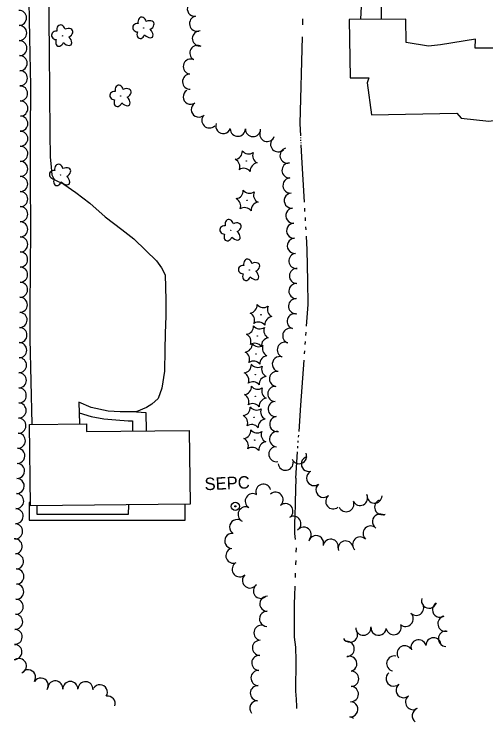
# Model space of a CAD drawing. Extents: x 588843 to 2552415, y 180129 to 269402.
# Drawn here: x 603899.2 to 604127.2, y 182801.4 to 183143.6 of the extents above; entities that cross this region are included whole.
import ezdxf

# ---------------------------------------------------------------- set-up
doc = ezdxf.new("R2010")
doc.units = 0
for name, color, linetype in [('E_BLD', 7, 'Continuous'), ('E_DWY', 7, 'Continuous'), ('E_LAND_TreeLine_P', 7, 'Continuous'), ('E_LAND_Vegetation', 7, 'Continuous'), ('E_MISCPROP_Septic', 7, 'Continuous'), ('E_MISCPROP_Text', 7, 'Continuous'), ('E_PATH_Sidewalk', 7, 'Continuous'), ('E_WTR_P', 7, 'Continuous')]:
    doc.layers.add(name, color=color, linetype=linetype)

# ---------------------------------------------------------------- blocks, each defined once
blk = doc.blocks.new('DTRE_4')
at = {"layer": 'E_LAND_Vegetation'}
blk.add_circle((-0.6, 0), 0.601, dxfattribs=at)
for centre, major_axis, ratio in [((-6.1, 17.5), (4.5, -16.3), 0.782863), ((13.3, 9), (-17.3, -9.6), 0.691916), ((-19.3, 0.5), (16.2, -0.4), 0.832022), ((-8.2, -17.2), (5.9, 15.9), 0.716896), ((11.6, -12.2), (-16.4, 15), 0.560249)]:
    blk.add_ellipse(centre, major_axis=major_axis, ratio=ratio, start_param=1.570796, end_param=4.712389, dxfattribs=at)
blk = doc.blocks.new('CTRE_4')
at = {"layer": 'E_LAND_Vegetation'}
blk.add_circle((0, 0), 0.733, dxfattribs=at)
for centre, start, end in [((-39.3, 29.4), 280.2067, 5.9716), ((5.9, 49), 220.2113, 305.9762), ((45.4, 19.3), 160.2113, 245.9762), ((-45.4, -19.3), 340.2113, 65.9762), ((39.5, -29.6), 100.2511, 185.9272), ((-5.9, -49), 40.2113, 125.9762)]:
    blk.add_arc(centre, 25.8, start, end, dxfattribs=at)

msp = doc.modelspace()

# ---------------------------------------------------------------- linework, layer by layer
at = {"layer": 'E_BLD'}
for points in [[(604061.14, 183141.06), (604061.62, 183112.72), (604070.67, 183112.79), (604069.9, 183110.46), (604072.01, 183094.94), (604113.25, 183095.65), (604115.23, 183093.22), (604128.66, 183091.87), (604145.18, 183094.34), (604145.19, 183102.99), (604145.45, 183127.18), (604122.03, 183127.12), (604122.19, 183131.54), (604105.27, 183128.69), (604099.54, 183128.11), (604088.69, 183129.96), (604088.59, 183141.18)], [(603984.21, 182906.68), (603907.06, 182905.85), (603906.64, 182945.25), (603934.13, 182945.55), (603934.17, 182941.79), (603983.83, 182942.33)]]:
    msp.add_lwpolyline(points, close=True, dxfattribs=at)
at = {"layer": 'E_DWY'}
for points in [[(604076.85, 183164.57), (604076.59, 183141.13)], [(603906.15, 183158.78), (603906.65, 183132.21), (603907.04, 183108.95), (603906.86, 183084.94), (603906.85, 183062.9), (603907.06, 183040.53), (603906.89, 183020.04), (603906.82, 183002.2), (603906.82, 182986.55), (603907.69, 182945.27)], [(603915.82, 183154.92), (603916.12, 183125.93), (603916.36, 183085.82), (603916.52, 183074.68), (603917.01, 183069.6), (603917.43, 183065.95), (603918.56, 183063.71), (603923.22, 183061.34), (603929.03, 183057.39), (603935.79, 183052.19), (603943.15, 183045.54), (603951.2, 183039.42), (603957.1, 183034.92), (603962.86, 183029.32), (603967.97, 183024.29), (603970.38, 183020.9), (603972.25, 183017.53), (603972.49, 183005.51), (603972.44, 182997.8), (603972.13, 182989.11), (603971.97, 182981.29), (603971.93, 182970.93), (603970.55, 182962.83), (603968.72, 182957.83), (603965.75, 182954.96), (603963.16, 182953.39), (603958.24, 182951.25), (603950.42, 182951.31), (603944.7, 182951.62), (603936.39, 182953.45), (603930.42, 182955.98), (603930.81, 182945.51)], [(604066.9, 183147.21), (604066.68, 183141.09)]]:
    msp.add_lwpolyline(points, dxfattribs=at)
at = {"layer": 'E_LAND_TreeLine_P'}
for centre, radius, start, end in [((603986.52, 183146.22), 3.66, 95.0045, 275.0045), ((603901.5, 183141.77), 3.65, 270.8504, 90.8504), ((603987.61, 183139), 3.66, 103.0891, 283.0891), ((603901.61, 183134.47), 3.65, 270.8504, 90.8504), ((603988.97, 183131.83), 3.66, 87.988, 267.988), ((603901.71, 183127.17), 3.65, 270.8504, 90.8504), ((603987.75, 183124.81), 3.66, 59.1772, 239.1772), ((603901.82, 183119.87), 3.65, 270.8504, 90.8504), ((603984.59, 183118.23), 3.66, 67.0322, 247.0322), ((603901.93, 183112.57), 3.65, 270.8504, 90.8504), ((603984.23, 183110.93), 3.66, 91.752, 271.752), ((603902.04, 183105.27), 3.65, 270.8504, 90.8504), ((603984.54, 183103.65), 3.66, 122.083, 302.083), ((603902.15, 183097.97), 3.65, 270.8504, 90.8504), ((603988.42, 183097.45), 3.66, 122.083, 302.083), ((603902.17, 183090.67), 3.65, 269.8442, 89.8442), ((603993.55, 183092.24), 3.66, 134.9976, 314.9976), ((604000.25, 183089.51), 3.66, 160.7291, 340.7291), ((603902.15, 183083.37), 3.65, 269.8442, 89.8442), ((604007.34, 183088.18), 3.66, 180.5906, 0.5906), ((604014.65, 183088.06), 3.66, 178.8305, 358.8305), ((604021.53, 183085.66), 3.66, 159.3211, 339.3211), ((604026.79, 183080.69), 3.66, 133.5911, 313.5911), ((603902.13, 183076.06), 3.65, 269.8442, 89.8442), ((604031.35, 183075.24), 3.66, 104.9155, 284.9155), ((603902.11, 183068.76), 3.65, 269.8442, 89.8442), ((604032.3, 183068.03), 3.66, 92.2559, 272.2559), ((603902.09, 183061.46), 3.65, 269.8442, 89.8442), ((604032.76, 183060.73), 3.66, 94.1766, 274.1766), ((603902.07, 183054.16), 3.65, 269.8442, 89.8442), ((604033.4, 183053.45), 3.66, 95.7801, 275.7801), ((603902.07, 183046.86), 3.65, 269.9629, 89.9629), ((604034.11, 183046.17), 3.66, 94.9691, 274.9691), ((603902.06, 183039.55), 3.65, 269.9629, 89.9629), ((604034.54, 183038.87), 3.66, 92.7517, 272.7517), ((603902.06, 183032.25), 3.65, 269.9629, 89.9629), ((604034.89, 183031.56), 3.66, 92.7517, 272.7517), ((603902.05, 183024.95), 3.65, 269.9629, 89.9629), ((604035.63, 183024.29), 3.66, 96.0424, 276.0424), ((603902.05, 183017.65), 3.65, 269.9629, 89.9629), ((604035.9, 183017), 3.66, 87.988, 267.988), ((603902.01, 183010.35), 3.65, 269.2266, 89.2266), ((604035.65, 183009.69), 3.66, 88.7622, 268.7622), ((603901.91, 183003.05), 3.65, 269.2266, 89.2266), ((604035.45, 183002.38), 3.66, 86.5192, 266.5192), ((603901.81, 182995.75), 3.65, 269.2266, 89.2266), ((604034.8, 182995.11), 3.66, 72.8784, 252.8784), ((603901.72, 182988.44), 3.65, 269.2266, 89.2266), ((604032.64, 182988.12), 3.66, 72.8784, 252.8784), ((603901.62, 182981.14), 3.65, 269.2266, 89.2266), ((604030.03, 182981.3), 3.66, 67.6348, 247.6348), ((603901.53, 182973.84), 3.65, 269.5362, 89.5362), ((604027.63, 182974.39), 3.66, 71.4309, 251.4309), ((603901.47, 182966.54), 3.65, 269.5362, 89.5362), ((604026.21, 182967.23), 3.66, 80.5811, 260.5811), ((603901.41, 182959.24), 3.65, 269.5362, 89.5362), ((604025.43, 182959.97), 3.66, 87.988, 267.988), ((603901.36, 182951.94), 3.65, 269.5362, 89.5362), ((604025.58, 182952.67), 3.66, 94.4296, 274.4296), ((604026.37, 182945.41), 3.66, 98.6077, 278.6077), ((603901.22, 182944.64), 3.65, 267.988, 87.988), ((604026.3, 182938.11), 3.66, 85.4985, 265.4985), ((603900.96, 182937.34), 3.65, 267.988, 87.988), ((603900.72, 182930.04), 3.65, 268.6867, 88.6867), ((604025.94, 182930.82), 3.66, 100.9826, 280.9826), ((604036.92, 182929.89), 3.66, 202.6116, 22.6116), ((604041.68, 182926.11), 3.66, 105.7327, 285.7327), ((603900.56, 182922.74), 3.65, 268.6867, 88.6867), ((604030.39, 182926.7), 3.66, 188.1127, 8.1127), ((604044.19, 182919.3), 3.66, 120.6489, 300.6489), ((603900.39, 182915.44), 3.65, 268.6867, 88.6867), ((604019.66, 182912.68), 3.66, 15.9159, 195.9159), ((604048.74, 182913.62), 3.66, 132.4424, 312.4424), ((603900.14, 182908.14), 3.65, 267.988, 87.988), ((604014.55, 182908.1), 3.66, 57.7316, 237.7316), ((604025.52, 182908.79), 3.66, 311.0998, 131.0998), ((604053.44, 182908.02), 3.66, 128.9024, 308.9024), ((604066.4, 182909.7), 3.66, 206.1442, 26.1442), ((604073.39, 182910.83), 3.66, 176.9829, 356.9829), ((604059.76, 182906.65), 3.66, 201.7375, 21.7375), ((604077.08, 182905.28), 3.66, 112.9508, 292.9508), ((603899.88, 182900.85), 3.65, 267.988, 87.988), ((604011.06, 182901.68), 3.66, 63.2129, 243.2129), ((604030.32, 182903.27), 3.66, 310.7568, 130.7568), ((604034.18, 182897.18), 3.66, 302.427, 122.427), ((604076.04, 182898.21), 3.66, 54.2979, 234.2979), ((603899.62, 182893.55), 3.65, 267.988, 87.988), ((604007.01, 182895.6), 3.66, 58.5121, 238.5121), ((604039.19, 182891.96), 3.66, 319.941, 139.941), ((604071.54, 182892.47), 3.66, 46.3058, 226.3058), ((604004.62, 182888.9), 3.66, 85.8928, 265.8928), ((604045.13, 182887.8), 3.66, 345.6255, 165.6255), ((604066.48, 182887.18), 3.66, 46.3058, 226.3058), ((603899.46, 182886.25), 3.65, 274.57, 94.57), ((604052.23, 182886.07), 3.66, 351.2344, 171.2344), ((604059.44, 182885.23), 3.66, 15.2997, 195.2997), ((604005.19, 182881.78), 3.66, 112.2738, 292.2738), ((603900.05, 182878.98), 3.65, 274.57, 94.57), ((604008.22, 182875.18), 3.66, 132.5506, 312.5506), ((603900.24, 182871.68), 3.65, 270.2786, 90.2786), ((604013.17, 182869.79), 3.66, 132.5506, 312.5506), ((603900.17, 182864.38), 3.65, 267.988, 87.988), ((604018.48, 182864.77), 3.66, 127.132, 307.132), ((603899.92, 182857.08), 3.65, 267.988, 87.988), ((604021.59, 182858.52), 3.66, 88.5726, 268.5726), ((604099.75, 182860.03), 3.69, 163.9518, 343.9518), ((604093.53, 182856.56), 3.69, 225.5906, 45.5906), ((604105.1, 182855.68), 3.69, 122.1025, 302.1025), ((603899.66, 182849.79), 3.65, 267.988, 87.988), ((604021.41, 182851.21), 3.66, 88.5726, 268.5726), ((604088.43, 182851.24), 3.69, 227.8525, 47.8525), ((604107.7, 182848.9), 3.69, 102.0243, 282.0243), ((603899.4, 182842.49), 3.65, 267.988, 87.988), ((604018.76, 182844.47), 3.66, 78.7154, 258.7154), ((604068, 182847), 3.69, 181.5643, 1.5643), ((604075.36, 182846.98), 3.69, 174.2363, 354.2363), ((604082.64, 182847.23), 3.69, 192.4882, 12.4882), ((604061.54, 182843.6), 3.69, 210.4003, 30.4003), ((604107.94, 182841.58), 3.69, 87.988, 267.988), ((603899.28, 182835.19), 3.65, 269.3519, 89.3519), ((604018.03, 182837.21), 3.66, 87.4765, 267.4765), ((604059.93, 182836.67), 3.69, 270.3253, 90.3253), ((604094.71, 182837.42), 3.69, 17.9711, 197.9711), ((604101.95, 182838.41), 3.69, 1.9605, 181.9605), ((604088, 182834.56), 3.69, 36.4253, 216.4253), ((603901.44, 182828.45), 3.65, 298.9518, 118.9518), ((604017.68, 182829.91), 3.66, 85.4985, 265.4985), ((604061.2, 182829.48), 3.69, 286.6647, 106.6647), ((604082.94, 182829.61), 3.69, 77.3031, 257.3031), ((603905.91, 182822.94), 3.65, 327.0243, 147.0243), ((604017.3, 182822.6), 3.66, 87.4318, 267.4318), ((604062.07, 182822.23), 3.69, 270.1091, 90.1091), ((604082.71, 182822.39), 3.69, 130.6021, 310.6021), ((603912.04, 182818.97), 3.65, 327.0243, 147.0243), ((603919.07, 182817.55), 3.65, 354.0875, 174.0875), ((603926.35, 182817.28), 3.65, 0.3253, 180.3253), ((603933.65, 182817.18), 3.65, 356.4399, 176.4399), ((603940.62, 182815.74), 3.65, 328.0064, 148.0064), ((604017, 182815.3), 3.66, 87.988, 267.988), ((604061.95, 182814.86), 3.69, 267.988, 87.988), ((604087.51, 182816.79), 3.69, 130.6021, 310.6021), ((603944.38, 182810.26), 3.65, 341.7316, 98.7723), ((604016.75, 182807.99), 3.66, 87.988, 220.3994), ((604092.05, 182810.99), 3.69, 126.6478, 306.6478), ((604061.65, 182807.49), 3.69, 265.9054, 85.9054), ((604095.27, 182804.41), 3.69, 111.794, 234.2264), ((604060.87, 182800.17), 3.69, 50.363, 81.179)]:
    msp.add_arc(centre, radius, start, end, dxfattribs=at)
at = {"layer": 'E_MISCPROP_Septic'}
for radius in [2, 0.25]:
    msp.add_circle((604006.11, 182905.61), radius, dxfattribs=at)
at = {"layer": 'E_PATH_Sidewalk'}
for points in [[(603930.62, 182950.76), (603936.46, 182949.04), (603942.48, 182947.95), (603948.3, 182947.42), (603954.23, 182946.99), (603956.33, 182947.02), (603956.44, 182942.03)], [(603958.34, 182951.3), (603962.86, 182950.98), (603962.99, 182942.1)], [(603907.04, 182907.48), (603906.46, 182907.46), (603906.49, 182898.98), (603981.85, 182898.97), (603981.88, 182906.66)], [(603954.39, 182906.36), (603954.3, 182901.7), (603910.22, 182901.6), (603910.37, 182905.89)]]:
    msp.add_lwpolyline(points, dxfattribs=at)
at = {"layer": 'E_WTR_P'}
for points in [[(604038.67, 183138.46), (604038.74, 183141.35)], [(604037.45, 183090.72), (604038.52, 183132.67)], [(604037.73, 183084.82), (604037.45, 183090.72)], [(604037.79, 183083.6), (604037.77, 183084)], [(604037.85, 183082.37), (604037.83, 183082.78)], [(604037.91, 183081.15), (604037.89, 183081.56)], [(604038.22, 183074.44), (604037.94, 183080.34)], [(604039.51, 183052.72), (604038.22, 183074.44)], [(604039.77, 183048.22), (604039.68, 183049.72)], [(604040.04, 183043.73), (604039.95, 183045.23)], [(604040.31, 183039.24), (604040.22, 183040.74)], [(604041.13, 183014.5), (604040.87, 183029.66), (604040.48, 183036.24)], [(604040.57, 182992.77), (604041.32, 183003.28), (604041.13, 183014.5)], [(604040.25, 182988.28), (604040.36, 182989.77)], [(604039.93, 182983.79), (604040.04, 182985.28)], [(604039.61, 182979.3), (604039.72, 182980.79)], [(604037.85, 182954.6), (604039.4, 182976.3)], [(604036.89, 182941.77), (604037.85, 182954.6)], [(604036.69, 182939.11), (604036.76, 182940)], [(604036.29, 182933.8), (604036.36, 182934.69)], [(604036.49, 182936.46), (604036.56, 182937.34)], [(604035.29, 182919.2), (604036.16, 182932.03)], [(604035.29, 182919.2), (604035.11, 182907.78), (604035.05, 182906.01), (604034.9, 182901.79), (604034.73, 182896.87), (604034.68, 182892.55), (604035.08, 182889.57)], [(604035.44, 182885.5), (604035.41, 182883.45)], [(604035.3, 182879.36), (604035.23, 182877.58), (604035.23, 182877.32)], [(604035.08, 182873.23), (604035.01, 182871.19)], [(604034.87, 182867.1), (604034.71, 182862.54), (604034.56, 182858.42), (604034.52, 182848.97), (604034.59, 182842.38), (604035.2, 182837.54), (604035.21, 182837.48)], [(604035.21, 182837.48), (604035.37, 182831.14), (604035.28, 182825.54), (604035.14, 182821.8), (604035.15, 182816.29), (604035.5, 182812.44), (604035.67, 182808.9), (604035.64, 182807.84)]]:
    msp.add_lwpolyline(points, dxfattribs=at)

# ---------------------------------------------------------------- block references
at = {"layer": 'E_LAND_Vegetation', "xscale": 0.1524003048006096, "yscale": 0.1524003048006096, "rotation": -2.363493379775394}
for name, p in [('DTRE_4', (603961.9, 183136.85)), ('DTRE_4', (603922.62, 183133.11)), ('DTRE_4', (603950.81, 183103.99)), ('CTRE_4', (604011.38, 183072.54)), ('DTRE_4', (603921.61, 183065.75)), ('CTRE_4', (604011.8, 183053.54)), ('DTRE_4', (604004.01, 183039.06)), ('DTRE_4', (604012.98, 183019.86)), ('CTRE_4', (604018.51, 182998.22)), ('CTRE_4', (604016.77, 182987.95)), ('CTRE_4', (604016.08, 182979.32)), ('CTRE_4', (604015.73, 182969.3)), ('CTRE_4', (604015.75, 182958.77)), ('CTRE_4', (604015.2, 182948.66)), ('CTRE_4', (604015.5, 182937.63))]:
    msp.add_blockref(name, p, dxfattribs=at)

# ---------------------------------------------------------------- texts
at = {"layer": 'E_MISCPROP_Text'}
msp.add_text('SEPC', height=6, rotation=2.3867, dxfattribs=at).set_placement((603991.34, 182913.39))

doc.saveas('drawing.dxf')
